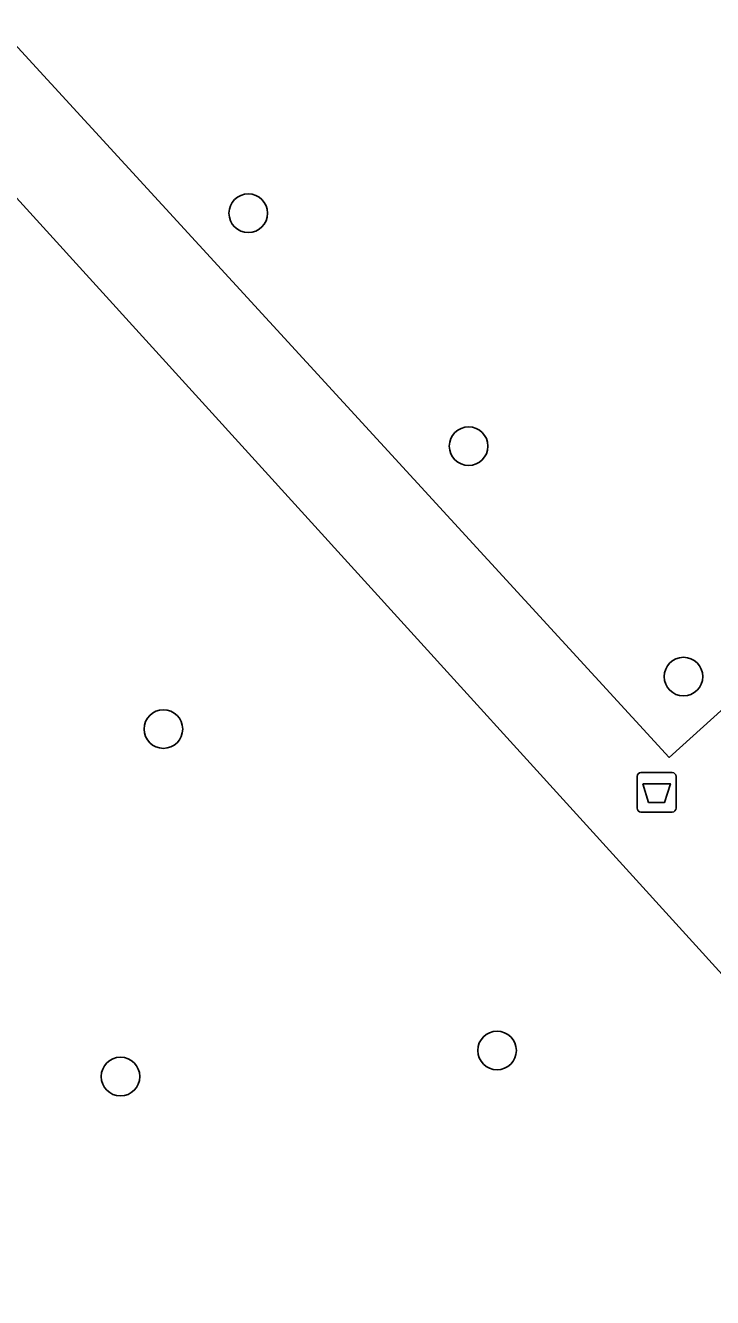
# Model space of a CAD drawing. Extents: x 157466 to 158888, y 383063 to 384677.
# Drawn here: x 157968.68 to 157986.08, y 383861.1 to 383893.3 of the extents above; entities that cross this region are included whole.
import ezdxf

# ---------------------------------------------------------------- set-up
doc = ezdxf.new("R2010")
doc.units = 0
for name, color, linetype in [('IMGEO_Afvalbak', 7, 'Continuous'), ('IMGEO_Boom', 7, 'Continuous'), ('IMGEO_Voetpad_halfverhard', 7, 'Continuous')]:
    doc.layers.add(name, color=color, linetype=linetype)

msp = doc.modelspace()

# ---------------------------------------------------------------- linework, layer by layer
at = {"layer": 'IMGEO_Afvalbak'}
for p, q in [((157984.166, 383873.491), (157984.166, 383874.291)), ((157984.166, 383874.291), (157984.166, 383873.491)), ((157984.266, 383874.391), (157985.056, 383874.391)), ((157985.056, 383874.391), (157984.266, 383874.391)), ((157985.156, 383874.291), (157985.156, 383873.491)), ((157985.156, 383873.491), (157985.156, 383874.291)), ((157985.056, 383873.391), (157984.266, 383873.391)), ((157984.266, 383873.391), (157985.056, 383873.391))]:
    msp.add_line(p, q, dxfattribs=at)
msp.add_lwpolyline([(157984.309, 383874.105), (157985.013, 383874.105), (157984.864, 383873.635), (157984.458, 383873.635), (157984.309, 383874.105)], dxfattribs=at)
for centre, start, end in [((157984.266, 383874.291), 90, 180), ((157984.266, 383874.291), 90, 180), ((157985.056, 383874.291), 0, 90), ((157985.056, 383874.291), 360, 90), ((157984.266, 383873.491), 180, 270), ((157984.266, 383873.491), 180, 270), ((157985.056, 383873.491), 270, 0), ((157985.056, 383873.491), 270, 0)]:
    msp.add_arc(centre, 0.1, start, end, dxfattribs=at)
at = {"layer": 'IMGEO_Boom'}
for centre in [(157974.321, 383888.546), (157979.901, 383882.65), (157985.342, 383876.818), (157972.172, 383875.491), (157980.622, 383867.357), (157971.086, 383866.697)]:
    msp.add_circle(centre, 0.489, dxfattribs=at)
at = {"layer": 'IMGEO_Voetpad_halfverhard'}
for points in [[(157960.982, 383897.155), (158000, 383854.238), (158029.788, 383821.778)], [(157990.726, 383879.963), (157984.977, 383874.772), (157966.606, 383894.786)]]:
    msp.add_lwpolyline(points, dxfattribs=at)

doc.saveas('drawing.dxf')
